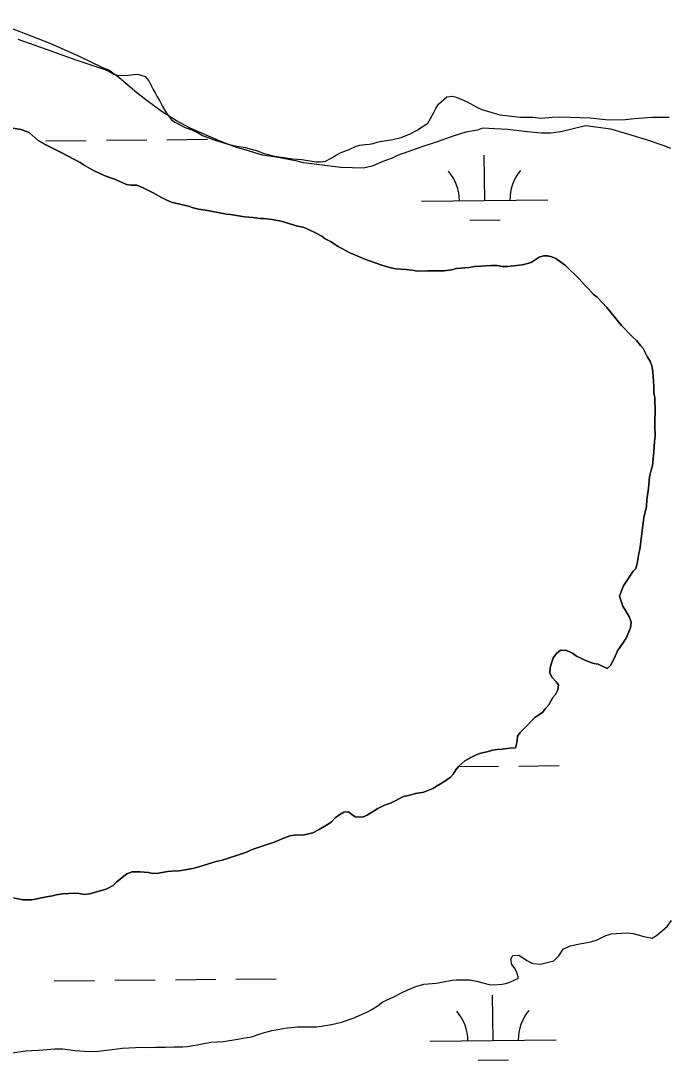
# Model space of a CAD drawing. Extents: x 3146026 to 3183936, y 897894 to 923344.
# Drawn here: x 3168423 to 3168935, y 912692 to 913515 of the extents above; entities that cross this region are included whole.
import ezdxf

# ---------------------------------------------------------------- set-up
doc = ezdxf.new("R2010")
doc.units = 0
for name, color, linetype in [('V-SITE-VEGE', 7, 'Continuous'), ('V-TOPO-SHOR', 7, 'Continuous'), ('V-WETL-SWMP', 7, 'Continuous')]:
    doc.layers.add(name, color=color, linetype=linetype)

msp = doc.modelspace()

# ---------------------------------------------------------------- linework, layer by layer
at = {"layer": 'V-SITE-VEGE'}
for points in [[(3168500.95, 913469.55), (3168492.68, 913475.73), (3168487.51, 913477.79), (3168469.43, 913486.53), (3168446.19, 913496.81), (3168399.71, 913514.8)], [(3168938.21, 913413.53), (3168932.01, 913416.1), (3168919.61, 913420.21), (3168901.54, 913425.86), (3168890.7, 913428.93), (3168870.56, 913431.48), (3168850.96, 913426.8), (3168842.7, 913425.75), (3168835.48, 913425.74), (3168824.63, 913426.75), (3168808.63, 913428.79), (3168789.02, 913429.79), (3168784.89, 913428.24), (3168775.6, 913426.67), (3168766.32, 913423.56), (3168751.36, 913418.37), (3168741.56, 913415.26), (3168721.44, 913407.99), (3168717.32, 913405.92), (3168711.13, 913403.85), (3168701.32, 913399.7), (3168694.62, 913398.14), (3168676.55, 913398.63), (3168647.13, 913402.19), (3168641.96, 913403.73), (3168625.44, 913406.79), (3168614.6, 913408.33), (3168601.69, 913412.43), (3168593.94, 913414.48), (3168581.55, 913419.11), (3168557.79, 913429.39), (3168546.42, 913435.56), (3168535.06, 913442.77), (3168524.21, 913450.49), (3168514.9, 913457.7), (3168500.95, 913469.55)]]:
    msp.add_lwpolyline(points, dxfattribs=at)
at = {"layer": 'V-TOPO-SHOR'}
for points in [[(3168416.78, 913429.84), (3168423.15, 913428.76), (3168426.79, 913427.49), (3168429.71, 913426.23), (3168436.63, 913419.87), (3168442.82, 913416.42), (3168455.57, 913410.08), (3168470.13, 913402.46), (3168473.6, 913400.29), (3168480.7, 913396.3), (3168489.07, 913392.31), (3168498.54, 913388.87), (3168506.73, 913385.24), (3168510.19, 913384.7), (3168514.92, 913384.53), (3168520.02, 913382.54), (3168528.39, 913378.37), (3168533.85, 913375.1), (3168538.59, 913372.75), (3168542.41, 913371.12), (3168545.5, 913370.21), (3168555.88, 913367.86), (3168559.7, 913366.6), (3168563.89, 913365.51), (3168570.98, 913364.43), (3168585.91, 913361.55), (3168589.18, 913361.37), (3168600.28, 913359.57), (3168607.01, 913359.04), (3168612.65, 913358.14), (3168615.93, 913358.14), (3168622.3, 913357.43), (3168629.21, 913355.98), (3168642.14, 913352.19), (3168646.68, 913351.28), (3168650.51, 913349.84), (3168657.06, 913346.57), (3168661.43, 913344.22), (3168664.16, 913342.22), (3168668.35, 913339.86), (3168674.55, 913336.05), (3168683.29, 913331.34), (3168686.38, 913329.89), (3168695.66, 913326.08), (3168708.23, 913321.55), (3168715.14, 913319.38), (3168720.24, 913318.3), (3168728.24, 913317.77), (3168733.15, 913317.23), (3168736.98, 913316.51), (3168745.53, 913316.71), (3168758.63, 913316.73), (3168764.26, 913317.65), (3168768.26, 913318.57), (3168778.45, 913319.49), (3168782.45, 913320.23), (3168788.09, 913320.42), (3168791.18, 913320.79), (3168795.36, 913320.98), (3168800.28, 913320.99), (3168804.83, 913320.27), (3168808.65, 913320.09), (3168820.47, 913321.57), (3168827.56, 913323.4), (3168833.92, 913327.59), (3168837.2, 913328.51), (3168840.47, 913328.7), (3168843.74, 913327.79), (3168847.02, 913326.53), (3168854.67, 913321.08), (3168865.42, 913310.36), (3168869.43, 913305.82), (3168872.9, 913302.38), (3168876.91, 913298.02), (3168879.64, 913295.84), (3168887.47, 913287.66), (3168899.14, 913273.49), (3168907.71, 913264.6), (3168910.81, 913261.69), (3168914.09, 913257.51), (3168916.27, 913255.15), (3168919.74, 913248.42), (3168921.75, 913245.15), (3168923.03, 913241.52)], [(3168923.03, 913241.52), (3168923.95, 913236.97), (3168924.69, 913225.51), (3168924.7, 913220.24), (3168925.44, 913216.23), (3168925.44, 913212.41), (3168925.81, 913208.96), (3168925.48, 913193.68), (3168925.85, 913185.85), (3168925.31, 913181.49), (3168924.78, 913173.48), (3168923.53, 913162.2), (3168922.44, 913158.74), (3168921.36, 913153.47), (3168920.47, 913144.55), (3168919.03, 913135.45), (3168918.86, 913130.18), (3168916.69, 913121.44), (3168913.46, 913095.97), (3168912.73, 913092.87), (3168911.47, 913084.87), (3168910.39, 913081.04), (3168908.21, 913078.85), (3168900.59, 913067.2), (3168898.96, 913063.38), (3168897.51, 913059.01), (3168900.07, 913051.01), (3168905.18, 913042.83), (3168906.64, 913038.47), (3168906.1, 913033.92), (3168902.66, 913025.91), (3168900.67, 913022.63), (3168895.77, 913015.71), (3168893.23, 913009.7), (3168890.33, 913004.24), (3168887.6, 913001.87), (3168880.5, 913005.31), (3168877.05, 913005.85), (3168871.77, 913007.48), (3168863.39, 913011.47), (3168860.11, 913013.83), (3168855.56, 913016), (3168850.65, 913016.36), (3168847.56, 913013.62), (3168845.02, 913010.34), (3168842.49, 913002.52), (3168842.31, 912998.15), (3168844.14, 912994.52), (3168847.23, 912991.25), (3168849.06, 912988.7), (3168848.52, 912984.88), (3168846.71, 912981.24), (3168844.71, 912978.87), (3168841.45, 912972.86), (3168838.54, 912969.77), (3168836.36, 912966.85), (3168830.37, 912963.02), (3168821.47, 912953.73), (3168818.74, 912951.18), (3168816.57, 912948.08), (3168816.39, 912944.98), (3168815.85, 912941.89), (3168814.94, 912938.8), (3168810.58, 912938.79), (3168804.39, 912937.87), (3168800.39, 912937.5), (3168797.12, 912936.95), (3168792.21, 912935.67), (3168786.39, 912934.38), (3168783.3, 912933.1), (3168780.21, 912931.64), (3168774.94, 912928.72), (3168770.04, 912924.35), (3168767.86, 912921.62), (3168765.68, 912918.16), (3168763.5, 912915.61), (3168758.96, 912912.51), (3168749.51, 912906.67), (3168745.69, 912905.02), (3168742.42, 912903.93), (3168735.69, 912902.82), (3168730.23, 912901.18), (3168726.23, 912900.44), (3168716.42, 912895.33), (3168710.78, 912893.32), (3168706.06, 912890.77), (3168697.52, 912885.47), (3168693.7, 912884.01), (3168688.06, 912884.37), (3168685.33, 912886.18), (3168682.78, 912888.18), (3168678.96, 912887.99), (3168675.14, 912885.62), (3168672.23, 912883.43), (3168669.14, 912880.33), (3168666.6, 912878.51), (3168659.51, 912874.13), (3168654.43, 912871.57), (3168646.42, 912869.74), (3168641.15, 912869.92), (3168636.24, 912869.36)], [(3168636.24, 912869.36), (3168632.06, 912867.53), (3168623.69, 912864.24), (3168607.15, 912858.58), (3168601.88, 912856.2), (3168587.51, 912851.45), (3168582.6, 912849.98), (3168577.69, 912848.88), (3168564.97, 912844.86), (3168559.33, 912843.39), (3168548.42, 912841.56), (3168542.41, 912841.36), (3168539.14, 912841), (3168532.23, 912839.71), (3168527.32, 912839.52), (3168524.22, 912840.06), (3168517.67, 912840.78), (3168511.12, 912840.76), (3168507.13, 912839.12), (3168504.58, 912837.3), (3168499.13, 912832.74), (3168496.23, 912829.82), (3168490.59, 912826.9), (3168477.5, 912823.42), (3168473.5, 912822.69), (3168469.13, 912823.59), (3168465.31, 912823.77), (3168456.4, 912823.39), (3168451.12, 912822.47), (3168448.21, 912821.74), (3168443.48, 912821), (3168431.66, 912818.62), (3168424.57, 912818.6), (3168417.29, 912820.05)], [(3168562.88, 912703.69), (3168567.97, 912704.79), (3168573.61, 912705.7), (3168583.61, 912706.45), (3168595.07, 912708.11), (3168599.07, 912709.02), (3168605.8, 912710.13), (3168614.35, 912712.87), (3168621.99, 912715.07), (3168625.44, 912715.62), (3168630.53, 912716.72), (3168634.35, 912717.27), (3168642.17, 912717.83), (3168653.09, 912717.85), (3168657.64, 912718.04), (3168660.91, 912718.41), (3168669.09, 912719.88), (3168677.09, 912721.71), (3168686.37, 912724.82), (3168697.64, 912729.93), (3168701.09, 912731.76), (3168706.18, 912734.86), (3168710, 912737.78), (3168718.72, 912741.79), (3168724.72, 912744.9), (3168729.81, 912747.27), (3168735.99, 912749.83), (3168742.35, 912751.66), (3168752.36, 912752.4), (3168764.9, 912754.79), (3168768, 912755.16), (3168778.91, 912755.18), (3168784.01, 912754.09), (3168794.2, 912751.56), (3168798.2, 912751.21), (3168804.21, 912751.76), (3168807.48, 912752.32), (3168810.57, 912753.23), (3168817.48, 912756.52), (3168816.01, 912760.88), (3168814.74, 912763.79), (3168812.18, 912767.42), (3168811.45, 912771.42), (3168812.9, 912774.52), (3168817.81, 912774.71), (3168820.72, 912772.89), (3168824, 912770.54), (3168828.74, 912768), (3168834.92, 912767.46), (3168845.47, 912770.21), (3168849.28, 912774.22), (3168852.91, 912779.5), (3168858.37, 912782.06), (3168867.28, 912784.07), (3168874.73, 912785.36), (3168879.64, 912786.82), (3168886.19, 912790.11), (3168890.91, 912791.57), (3168903.46, 912792.5), (3168908.38, 912791.78), (3168916.75, 912789.43), (3168923.3, 912788.17), (3168926.75, 912790.18), (3168935.11, 912797.47), (3168938.74, 912802.2)], [(3168414.44, 912697.06), (3168426.63, 912698.9), (3168431.72, 912699.27), (3168437.36, 912699.46), (3168449.91, 912700.4), (3168456.28, 912700.41), (3168465.74, 912699.33), (3168477.39, 912698.44), (3168484.12, 912698.64), (3168495.39, 912699.93), (3168503.4, 912701.04), (3168519.04, 912701.79), (3168524.86, 912701.62), (3168529.77, 912701.81), (3168537.6, 912701.82), (3168544.87, 912702.2), (3168551.42, 912702.21), (3168554.7, 912702.4), (3168562.88, 912703.69)]]:
    msp.add_lwpolyline(points, dxfattribs=at)
at = {"layer": 'V-WETL-SWMP'}
for p, q in [((3168442.84, 913419.65), (3168474.84, 913419.97)), ((3168490.84, 913420.13), (3168522.83, 913420.45)), ((3168538.83, 913420.61), (3168570.83, 913420.93)), ((3168790.64, 913372.37), (3168790.28, 913408.37)), ((3168740.64, 913371.87), (3168840.64, 913372.87)), ((3168778.8, 913356.82), (3168802.8, 913357.06)), ((3168769.79, 912924.04), (3168801.7, 912924.35)), ((3168817.7, 912924.51), (3168849.7, 912924.83)), ((3168449.47, 912754.33), (3168481.47, 912754.65)), ((3168497.47, 912754.81), (3168529.46, 912755.13)), ((3168545.46, 912755.29), (3168577.46, 912755.61)), ((3168593.46, 912755.77), (3168625.46, 912756.09)), ((3168797.27, 912707.06), (3168796.91, 912743.05)), ((3168747.28, 912706.56), (3168847.27, 912707.55)), ((3168785.43, 912691.51), (3168809.43, 912691.75))]:
    msp.add_line(p, q, dxfattribs=at)
for points in [[(3168420.73, 913500.12), (3168443.12, 913492.33), (3168466.6, 913483.82), (3168488.81, 913476.58), (3168492.63, 913474.77), (3168496.82, 913472.41), (3168500.28, 913471.33), (3168507.92, 913471.71), (3168515.56, 913472.45), (3168521.56, 913470.64), (3168524.48, 913467.19), (3168527.77, 913460.46), (3168529.59, 913457.73), (3168531.05, 913454.64), (3168532.88, 913451.56), (3168535.25, 913446.83)], [(3168535.25, 913446.83), (3168538.35, 913441.56), (3168542.36, 913436.47), (3168545.09, 913434.48), (3168553.29, 913430.31), (3168558.57, 913428.31), (3168563.48, 913425.96), (3168566.94, 913423.96), (3168575.32, 913420.88), (3168586.24, 913417.45), (3168592.79, 913415.64), (3168600.8, 913414.56), (3168610.62, 913411.85), (3168615.18, 913410.04), (3168624.28, 913407.69), (3168638.65, 913405.35), (3168645.75, 913404.81), (3168657.03, 913403.2), (3168660.3, 913403.2), (3168664.49, 913403.57), (3168669.39, 913406.31), (3168672.3, 913408.13), (3168676.85, 913410.51), (3168683.21, 913412.88), (3168688.84, 913415.44), (3168691.75, 913416.35), (3168695.94, 913416.91), (3168699.03, 913417.09), (3168702.12, 913417.65), (3168706.3, 913418.93), (3168717.76, 913420.77), (3168724.49, 913422.41), (3168731.58, 913425.16), (3168736.67, 913427.89), (3168745.57, 913433.73), (3168747.75, 913437.37), (3168750.65, 913442.65), (3168751.92, 913445.38), (3168753.91, 913448.84), (3168760.63, 913454.49), (3168765, 913455.05), (3168768.82, 913454.15), (3168776.1, 913450.88), (3168785.03, 913446.17), (3168788.49, 913444.54), (3168802.5, 913440.2), (3168811.96, 913439.12), (3168819.06, 913438.59), (3168828.7, 913438.42), (3168835.43, 913437.71), (3168843.98, 913438.45), (3168849.8, 913438.64), (3168874.36, 913437.95), (3168888.74, 913436.34), (3168902.2, 913436.55), (3168909.11, 913437.29), (3168923.3, 913438.4), (3168936.94, 913438.43)], [(3168833.92, 913327.59), (3168827.56, 913323.4), (3168820.47, 913321.57), (3168808.65, 913320.09), (3168804.83, 913320.27), (3168800.28, 913320.99), (3168795.37, 913320.98), (3168791.18, 913320.79), (3168788.09, 913320.42), (3168782.45, 913320.23), (3168778.45, 913319.49), (3168768.26, 913318.57), (3168764.26, 913317.65), (3168758.63, 913316.73), (3168745.53, 913316.71), (3168736.98, 913316.51), (3168733.16, 913317.23), (3168728.24, 913317.77), (3168720.24, 913318.3), (3168715.14, 913319.38), (3168708.23, 913321.56), (3168695.66, 913326.08), (3168686.38, 913329.89), (3168683.29, 913331.34), (3168674.54, 913336.05), (3168668.35, 913339.86), (3168664.16, 913342.22), (3168661.43, 913344.22), (3168657.06, 913346.57), (3168650.51, 913349.84), (3168646.68, 913351.28), (3168642.14, 913352.19), (3168629.21, 913355.98), (3168622.3, 913357.43), (3168615.93, 913358.14), (3168612.65, 913358.14), (3168607.01, 913359.04), (3168600.28, 913359.57), (3168589.18, 913361.37), (3168585.91, 913361.55), (3168570.98, 913364.43), (3168563.89, 913365.51), (3168559.7, 913366.6), (3168555.88, 913367.86), (3168545.5, 913370.21), (3168542.41, 913371.12), (3168538.59, 913372.75), (3168533.85, 913375.1), (3168528.39, 913378.37), (3168520.01, 913382.54), (3168514.92, 913384.53), (3168510.19, 913384.7), (3168506.73, 913385.24), (3168498.54, 913388.87), (3168489.07, 913392.31), (3168480.7, 913396.3), (3168473.59, 913400.29), (3168470.13, 913402.46), (3168455.57, 913410.08), (3168442.82, 913416.42), (3168436.63, 913419.87), (3168429.71, 913426.23), (3168426.79, 913427.49), (3168423.15, 913428.76), (3168416.78, 913429.84)], [(3168730.23, 912901.18), (3168735.69, 912902.82), (3168742.42, 912903.93), (3168745.69, 912905.02), (3168749.51, 912906.67), (3168758.96, 912912.51), (3168763.5, 912915.61), (3168765.68, 912918.16), (3168767.86, 912921.62), (3168770.04, 912924.35), (3168774.94, 912928.72), (3168780.21, 912931.64), (3168783.3, 912933.1), (3168786.39, 912934.38), (3168792.21, 912935.67), (3168797.12, 912936.95), (3168800.39, 912937.5), (3168804.39, 912937.87), (3168810.58, 912938.79), (3168814.94, 912938.8), (3168815.85, 912941.89), (3168816.39, 912944.99), (3168816.57, 912948.08), (3168818.74, 912951.18), (3168821.47, 912953.73), (3168830.37, 912963.02), (3168836.36, 912966.85), (3168838.54, 912969.77), (3168841.45, 912972.86), (3168844.71, 912978.87), (3168846.71, 912981.24), (3168848.52, 912984.88), (3168849.06, 912988.7), (3168847.24, 912991.25), (3168844.14, 912994.52), (3168842.31, 912998.15), (3168842.49, 913002.52), (3168845.02, 913010.34), (3168847.56, 913013.62), (3168850.65, 913016.36), (3168855.56, 913016), (3168860.11, 913013.83), (3168863.39, 913011.47), (3168871.77, 913007.48), (3168877.05, 913005.85), (3168880.5, 913005.31), (3168887.6, 913001.87), (3168890.33, 913004.24), (3168893.23, 913009.7), (3168895.77, 913015.71), (3168900.67, 913022.63), (3168902.66, 913025.91), (3168906.1, 913033.92), (3168906.64, 913038.47), (3168905.18, 913042.83), (3168900.07, 913051.01), (3168897.51, 913059.01), (3168898.96, 913063.38), (3168900.59, 913067.2), (3168908.21, 913078.86), (3168910.39, 913081.04), (3168911.47, 913084.86), (3168912.73, 913092.87), (3168913.46, 913095.97), (3168916.69, 913121.44), (3168918.85, 913130.18), (3168919.03, 913135.45), (3168920.47, 913144.55), (3168921.36, 913153.47), (3168922.44, 913158.74), (3168923.53, 913162.2), (3168924.78, 913173.48), (3168925.32, 913181.49), (3168925.85, 913185.85), (3168925.48, 913193.68), (3168925.81, 913208.96), (3168925.44, 913212.41), (3168925.44, 913216.23), (3168924.7, 913220.24), (3168924.69, 913225.51), (3168923.95, 913236.97), (3168923.03, 913241.52), (3168921.75, 913245.15), (3168919.74, 913248.42), (3168916.27, 913255.15), (3168914.09, 913257.51), (3168910.81, 913261.69), (3168907.71, 913264.6), (3168899.14, 913273.49), (3168887.47, 913287.66), (3168879.64, 913295.84), (3168876.91, 913298.02), (3168872.9, 913302.37), (3168869.43, 913305.82), (3168865.42, 913310.37), (3168854.67, 913321.08), (3168847.02, 913326.53), (3168843.74, 913327.79), (3168840.47, 913328.7), (3168837.19, 913328.51), (3168833.92, 913327.59)], [(3168417.29, 912820.05), (3168424.57, 912818.6), (3168431.66, 912818.62), (3168443.48, 912821), (3168448.21, 912821.74), (3168451.12, 912822.47), (3168456.4, 912823.39), (3168465.31, 912823.77), (3168469.13, 912823.59), (3168473.5, 912822.69), (3168477.5, 912823.42), (3168490.59, 912826.9), (3168496.23, 912829.82), (3168499.13, 912832.74), (3168504.58, 912837.3), (3168507.13, 912839.12), (3168511.13, 912840.76), (3168517.67, 912840.78), (3168524.22, 912840.06), (3168527.32, 912839.52), (3168532.23, 912839.71), (3168539.14, 912841), (3168542.41, 912841.36), (3168548.42, 912841.56), (3168559.33, 912843.39), (3168564.97, 912844.86), (3168577.69, 912848.88), (3168582.6, 912849.98), (3168587.51, 912851.45), (3168601.88, 912856.2), (3168607.15, 912858.58), (3168623.69, 912864.24), (3168632.06, 912867.53), (3168636.24, 912869.36), (3168641.15, 912869.91), (3168646.42, 912869.74), (3168654.43, 912871.57), (3168659.51, 912874.13), (3168666.6, 912878.51), (3168669.15, 912880.33), (3168672.23, 912883.43), (3168675.14, 912885.62), (3168678.96, 912887.99), (3168682.78, 912888.18), (3168685.33, 912886.18), (3168688.06, 912884.37), (3168693.7, 912884.01), (3168697.52, 912885.47), (3168706.06, 912890.77), (3168710.78, 912893.32), (3168716.42, 912895.33), (3168726.23, 912900.44), (3168730.23, 912901.18)]]:
    msp.add_lwpolyline(points, dxfattribs=at)
for centre, start, end in [((3168735.4, 913372.3), 359.7992, 41.34286), ((3168845.88, 913373.4), 139.7992, 181.34286), ((3168742.03, 912706.98), 359.7992, 41.34286), ((3168852.51, 912708.08), 139.7992, 181.34286)]:
    msp.add_arc(centre, 35.25, start, end, dxfattribs=at)

doc.saveas('drawing.dxf')
